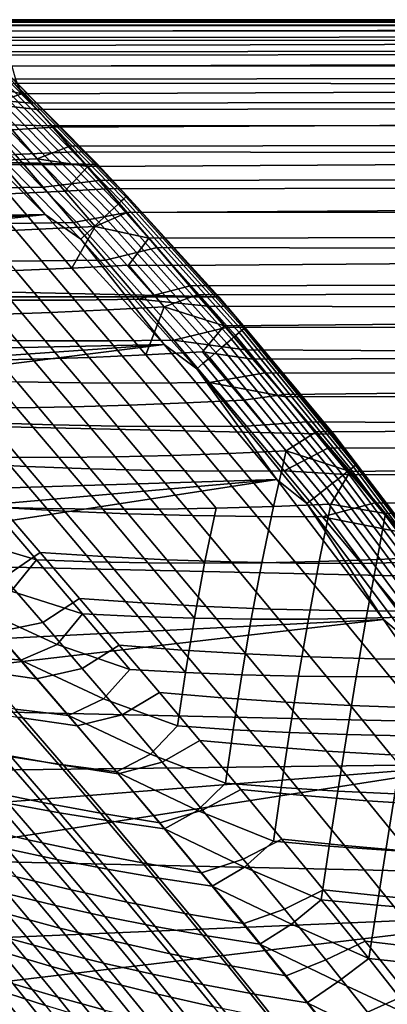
# Model space of a CAD drawing. Header units: metres. Extents: x -28 to 70, y -218 to 28.
# Tile 398 of 463: x 19.34 to 21.87, y 13.22 to 20. Entities that reach past the tile are written whole.
import ezdxf

# ---------------------------------------------------------------- set-up
doc = ezdxf.new("R2010")
doc.units = ezdxf.units.M
doc.layers.add('solid_10_261_432_XXX', color=7, linetype='CONTINUOUS')

msp = doc.modelspace()

# ---------------------------------------------------------------- linework, layer by layer
at = {"layer": 'solid_10_261_432_XXX'}
for points in [[(18.921513, 19.991316, 113.410683), (18.914127, 20, 114), (54.200001, 20, 114), (69.439003, 19.991646, 113.421959)], [(18.914127, 20, 114), (18.918545, 19.995291, 114.43396), (54.200001, 20, 114)], [(18.918545, 19.995291, 114.43396), (18.931341, 19.980947, 114.872757), (54.200001, 20, 114)], [(18.952547, 19.956648, 115.316139), (54.200001, 19.977346, 114.951637), (54.200001, 20, 114), (18.931341, 19.980947, 114.872757)], [(18.944559, 19.965166, 112.820099), (18.921513, 19.991316, 113.410683), (69.439003, 19.991646, 113.421959), (69.439003, 19.940599, 112.459717)], [(18.983337, 19.921349, 112.228035), (18.944559, 19.965166, 112.820099), (69.439003, 19.940599, 112.459717)], [(18.952547, 19.956648, 115.316139), (18.982471, 19.922119, 115.76329), (54.200001, 19.977346, 114.951637)], [(19.023165, 19.877144, 116.213402), (54.200001, 19.909439, 115.901123), (54.200001, 19.977346, 114.951637), (18.982471, 19.922119, 115.76329)], [(19.038044, 19.859585, 111.634224), (18.983337, 19.921349, 112.228035), (69.439003, 19.940599, 112.459717), (69.439003, 19.843267, 111.50106)], [(-19.876873, 19.004206, -5), (-19.004232, 19.87685, -5), (19.876873, 19.004206, -5)], [(-19.004232, 19.87685, -5), (19.004232, 19.87685, -5), (19.876873, 19.004206, -5)], [(19.004221, 19.876862, -0.5), (19.876856, 19.004225, -0.5), (19.876873, 19.004206, -5), (19.004232, 19.87685, -5)], [(19.226654, 19.656797, -0.440391), (19.876856, 19.004225, -0.5), (19.004221, 19.876862, -0.5)], [(19.023165, 19.877144, 116.213402), (19.074106, 19.821499, 116.666115), (54.200001, 19.909439, 115.901123)], [(19.10894, 19.77952, 111.038483), (19.038044, 19.859585, 111.634224), (69.439003, 19.843267, 111.50106)], [(19.168709, 19.755972, 117.114731), (54.200001, 19.796429, 116.846298), (54.200001, 19.909439, 115.901123), (19.074106, 19.821499, 116.666115)], [(19.196272, 19.680758, 110.440819), (19.10894, 19.77952, 111.038483), (69.439003, 19.843267, 111.50106), (69.439003, 19.699875, 110.548203)], [(19.168709, 19.755972, 117.114731), (19.28476, 19.680201, 117.562263), (54.200001, 19.796429, 116.846298)], [(19.3095, 19.590624, 118.025848), (54.200001, 19.638575, 117.785027), (54.200001, 19.796429, 116.846298), (19.28476, 19.680201, 117.562263)], [(19.300121, 19.562906, 109.841553), (19.196272, 19.680758, 110.440819), (69.439003, 19.699875, 110.548203), (69.439003, 19.510754, 109.603355)], [(19.219088, 19.649063, -0.380929), (20.069422, 18.779707, -0.380929), (20.07732, 18.787098, -0.440391), (19.226654, 19.656797, -0.440391)], [(20.07732, 18.787098, -0.440391), (19.876856, 19.004225, -0.5), (19.226654, 19.656797, -0.440391)], [(19.002386, 19.572245, 118.112572), (19.353411, 19.490217, 118.486801), (19.3095, 19.590624, 118.025848)], [(20.015472, 18.729225, -0.216316), (19.167427, 19.596245, -0.216316), (19.14139, 19.569626, -0.16871), (19.988283, 18.703783, -0.16871)], [(20.038269, 18.750557, -0.268066), (19.189257, 19.618565, -0.268066), (19.167427, 19.596245, -0.216316), (20.015472, 18.729225, -0.216316)], [(20.056339, 18.767466, -0.323206), (19.206562, 19.636257, -0.323206), (19.189257, 19.618565, -0.268066), (20.038269, 18.750557, -0.268066)], [(19.206562, 19.636257, -0.323206), (20.056339, 18.767466, -0.323206), (20.069422, 18.779707, -0.380929), (19.219088, 19.649063, -0.380929)], [(19.3095, 19.590624, 118.025848), (19.353411, 19.490217, 118.486801), (54.200001, 19.638575, 117.785027)], [(19.460899, 19.380955, 118.937469), (54.200001, 19.436232, 118.715179), (54.200001, 19.638575, 117.785027), (19.353411, 19.490217, 118.486801)], [(18.972549, 19.463816, 109.403297), (19.300121, 19.562906, 109.841553), (19.420679, 19.425592, 109.24118)], [(19.002386, 19.572245, 118.112572), (19.134817, 19.418213, 118.787529), (19.353411, 19.490217, 118.486801)], [(19.9571, 18.674603, -0.125945), (19.111525, 19.539095, -0.125945), (19.078272, 19.505096, -0.088645), (19.922375, 18.642111, -0.088645)], [(19.988283, 18.703783, -0.16871), (19.14139, 19.569626, -0.16871), (19.111525, 19.539095, -0.125945), (19.9571, 18.674603, -0.125945)], [(19.420679, 19.425592, 109.24118), (19.300121, 19.562906, 109.841553), (69.439003, 19.510754, 109.603355)], [(18.658464, 19.515678), (11.450283, 18.785393), (11.894093, 18.507582), (19.515234, 18.658928)], [(18.921669, 19.34499, -0.003646), (18.658464, 19.515678), (19.515234, 18.658928)], [(18.972549, 19.463816, 109.403297), (19.420679, 19.425592, 109.24118), (19.558222, 19.268492, 108.640411), (19.130283, 19.279177, 108.678894)], [(19.884617, 18.606779, -0.057356), (19.042114, 19.46813, -0.057356), (19.003582, 19.428736, -0.032535), (19.844379, 18.569128, -0.032535)], [(19.922375, 18.642111, -0.088645), (19.078272, 19.505096, -0.088645), (19.042114, 19.46813, -0.057356), (19.884617, 18.606779, -0.057356)], [(19.134817, 19.418213, 118.787529), (19.460899, 19.380955, 118.937469), (19.353411, 19.490217, 118.486801)], [(19.558222, 19.268492, 108.640411), (19.420679, 19.425592, 109.24118), (69.439003, 19.510754, 109.603355), (69.439003, 19.276342, 108.668709)], [(19.80225, 18.529705, -0.014544), (18.963236, 19.387487, -0.014544), (18.921669, 19.34499, -0.003646), (19.758842, 18.489086, -0.003646)], [(19.844379, 18.569128, -0.032535), (19.003582, 19.428736, -0.032535), (18.963236, 19.387487, -0.014544), (19.80225, 18.529705, -0.014544)], [(19.134817, 19.418213, 118.787529), (19.287285, 19.241173, 119.456909), (19.569733, 19.26096, 119.386604), (19.460899, 19.380955, 118.937469)], [(19.460899, 19.380955, 118.937469), (19.569733, 19.26096, 119.386604), (54.200001, 19.436232, 118.715179)], [(19.684254, 19.130281, 119.833725), (54.200001, 19.189859, 119.634651), (54.200001, 19.436232, 118.715179), (19.569733, 19.26096, 119.386604)], [(19.758842, 18.489086, -0.003646), (18.921669, 19.34499, -0.003646), (19.515234, 18.658928)], [(19.3071, 19.072535, 107.977089), (19.130283, 19.279177, 108.678894), (19.558222, 19.268492, 108.640411), (19.713058, 19.091187, 108.039581)], [(19.45923, 19.041607, 120.119194), (19.684254, 19.130281, 119.833725), (19.569733, 19.26096, 119.386604), (19.287285, 19.241173, 119.456909)], [(19.713058, 19.091187, 108.039581), (19.558222, 19.268492, 108.640411), (69.439003, 19.276342, 108.668709), (69.439003, 18.997185, 107.746445)], [(18.901724, 19.227205, 119.517166), (19.072756, 19.025597, 120.182961), (19.45923, 19.041607, 120.119194), (19.287285, 19.241173, 119.456909)], [(19.684254, 19.130281, 119.833725), (19.807051, 18.988941, 120.278542), (54.200001, 19.189859, 119.634651)], [(19.93816, 18.836464, 120.722176), (54.200001, 18.900017, 120.541359), (54.200001, 19.189859, 119.634651), (19.807051, 18.988941, 120.278542)], [(19.45923, 19.041607, 120.119194), (19.807051, 18.988941, 120.278542), (19.684254, 19.130281, 119.833725)], [(19.066545, 18.841072, 107.265953), (18.87571, 19.067314, 107.945358), (19.3071, 19.072535, 107.977089), (19.500692, 18.846371, 107.299805)], [(19.500692, 18.846371, 107.299805), (19.3071, 19.072535, 107.977089), (19.713058, 19.091187, 108.039581), (19.885538, 18.893141, 107.438812)], [(19.885538, 18.893141, 107.438812), (19.713058, 19.091187, 108.039581), (69.439003, 18.997185, 107.746445)], [(-20.709469, 18.093311, -5), (-19.876873, 19.004206, -5), (20.709469, 18.093311, -5)], [(-19.876873, 19.004206, -5), (19.876873, 19.004206, -5), (20.709469, 18.093311, -5)], [(19.072756, 19.025597, 120.182961), (19.262796, 18.802156, 120.838959), (19.650087, 18.820002, 120.772842), (19.45923, 19.041607, 120.119194)], [(19.45923, 19.041607, 120.119194), (19.650087, 18.820002, 120.772842), (19.807051, 18.988941, 120.278542)], [(19.650087, 18.820002, 120.772842), (19.93816, 18.836464, 120.722176), (19.807051, 18.988941, 120.278542)], [(19.876856, 19.004225, -0.5), (20.709463, 18.093317, -0.5), (20.709469, 18.093311, -5), (19.876873, 19.004206, -5)], [(20.07732, 18.787098, -0.440391), (20.709463, 18.093317, -0.5), (19.876856, 19.004225, -0.5)], [(20.076035, 18.673742, 106.838203), (19.885538, 18.893141, 107.438812), (69.439003, 18.997185, 107.746445), (69.439003, 18.673933, 106.838699)], [(19.272085, 18.59796, 106.613098), (19.066545, 18.841072, 107.265953), (19.500692, 18.846371, 107.299805), (19.708721, 18.603197, 106.648659)], [(19.708721, 18.603197, 106.648659), (19.500692, 18.846371, 107.299805), (19.885538, 18.893141, 107.438812), (20.076035, 18.673742, 106.838203)], [(19.93816, 18.836464, 120.722176), (20.07793, 18.672565, 121.164864), (54.200001, 18.900017, 120.541359)], [(20.227516, 18.496632, 121.607536), (54.200001, 18.567358, 121.43325), (54.200001, 18.900017, 120.541359), (20.07793, 18.672565, 121.164864)], [(18.875641, 18.786165, 120.913567), (19.083639, 18.540257, 121.560913), (19.471365, 18.55722, 121.484177), (19.262796, 18.802156, 120.838959)], [(19.262796, 18.802156, 120.838959), (19.471365, 18.55722, 121.484177), (19.859467, 18.576578, 121.416855), (19.650087, 18.820002, 120.772842)], [(19.859467, 18.576578, 121.416855), (20.07793, 18.672565, 121.164864), (19.93816, 18.836464, 120.722176), (19.650087, 18.820002, 120.772842)], [(20.056339, 18.767466, -0.323206), (20.866858, 17.861938, -0.323206), (20.880466, 17.873589, -0.380929), (20.069422, 18.779707, -0.380929)], [(20.069422, 18.779707, -0.380929), (20.880466, 17.873589, -0.380929), (20.888685, 17.880623, -0.440391), (20.07732, 18.787098, -0.440391)], [(20.888685, 17.880623, -0.440391), (20.709463, 18.093317, -0.5), (20.07732, 18.787098, -0.440391)], [(20.824339, 17.825542, -0.216316), (20.015472, 18.729225, -0.216316), (19.988283, 18.703783, -0.16871), (20.796051, 17.801329, -0.16871)], [(20.848057, 17.845844, -0.268066), (20.038269, 18.750557, -0.268066), (20.015472, 18.729225, -0.216316), (20.824339, 17.825542, -0.216316)], [(20.866858, 17.861938, -0.323206), (20.056339, 18.767466, -0.323206), (20.038269, 18.750557, -0.268066), (20.848057, 17.845844, -0.268066)], [(19.515234, 18.658928), (11.894093, 18.507582), (12.331179, 18.219276)], [(19.515234, 18.658928), (12.331179, 18.219276), (12.761247, 17.920673)], [(19.515234, 18.658928), (12.761247, 17.920673), (13.184099, 17.611914), (20.332685, 17.764624)], [(19.758842, 18.489086, -0.003646), (19.515234, 18.658928), (20.332685, 17.764624)], [(19.928896, 18.345472, 106.025093), (19.708721, 18.603197, 106.648659), (20.076035, 18.673742, 106.838203), (20.284962, 18.432409, 106.238152)], [(19.859467, 18.576578, 121.416855), (20.227516, 18.496632, 121.607536), (20.07793, 18.672565, 121.164864)], [(20.727478, 17.74263, -0.088645), (19.922375, 18.642111, -0.088645), (19.884617, 18.606779, -0.057356), (20.688196, 17.709003, -0.057356)], [(20.763605, 17.773556, -0.125945), (19.9571, 18.674603, -0.125945), (19.922375, 18.642111, -0.088645), (20.727478, 17.74263, -0.088645)], [(20.796051, 17.801329, -0.16871), (19.988283, 18.703783, -0.16871), (19.9571, 18.674603, -0.125945), (20.763605, 17.773556, -0.125945)], [(20.284962, 18.432409, 106.238152), (20.076035, 18.673742, 106.838203), (69.439003, 18.673933, 106.838699), (69.439003, 18.307333, 105.947571)], [(19.051912, 18.338362, 105.940315), (18.835901, 18.595066, 106.567604), (19.272085, 18.59796, 106.613098), (19.490028, 18.34045, 105.988205)], [(19.490028, 18.34045, 105.988205), (19.272085, 18.59796, 106.613098), (19.708721, 18.603197, 106.648659), (19.928896, 18.345472, 106.025093)], [(19.471365, 18.55722, 121.484177), (19.698317, 18.290627, 122.118698), (19.859467, 18.576578, 121.416855)], [(19.698317, 18.290627, 122.118698), (20.087309, 18.31106, 122.051277), (20.227516, 18.496632, 121.607536), (19.859467, 18.576578, 121.416855)], [(20.688196, 17.709003, -0.057356), (19.884617, 18.606779, -0.057356), (19.844379, 18.569128, -0.032535), (20.646332, 17.673168, -0.032535)], [(19.083639, 18.540257, 121.560913), (19.309959, 18.273125, 122.196457), (19.698317, 18.290627, 122.118698), (19.471365, 18.55722, 121.484177)], [(20.602499, 17.635649, -0.014544), (19.80225, 18.529705, -0.014544), (19.758842, 18.489086, -0.003646), (20.557337, 17.596991, -0.003646)], [(20.646332, 17.673168, -0.032535), (19.844379, 18.569128, -0.032535), (19.80225, 18.529705, -0.014544), (20.602499, 17.635649, -0.014544)], [(20.227516, 18.496632, 121.607536), (20.387897, 18.308144, 122.050583), (54.200001, 18.567358, 121.43325)], [(20.559752, 18.106598, 122.494186), (54.200001, 18.19264, 122.308304), (54.200001, 18.567358, 121.43325), (20.387897, 18.308144, 122.050583)], [(20.557337, 17.596991, -0.003646), (19.758842, 18.489086, -0.003646), (20.332685, 17.764624)], [(20.087309, 18.31106, 122.051277), (20.387897, 18.308144, 122.050583), (20.227516, 18.496632, 121.607536)], [(20.159451, 18.075035, 105.428635), (19.928896, 18.345472, 106.025093), (20.284962, 18.432409, 106.238152), (20.512863, 18.168386, 105.638794)], [(20.512863, 18.168386, 105.638794), (20.284962, 18.432409, 106.238152), (69.439003, 18.307333, 105.947571)], [(19.278791, 18.069292, 105.340881), (19.051912, 18.338362, 105.940315), (19.490028, 18.34045, 105.988205), (19.718592, 18.07041, 105.390785)], [(19.718592, 18.07041, 105.390785), (19.490028, 18.34045, 105.988205), (19.928896, 18.345472, 106.025093), (20.159451, 18.075035, 105.428635)], [(19.698317, 18.290627, 122.118698), (19.943548, 18.002159, 122.742729), (20.33359, 18.023104, 122.67627), (20.087309, 18.31106, 122.051277)], [(20.087309, 18.31106, 122.051277), (20.33359, 18.023104, 122.67627), (20.559752, 18.106598, 122.494186), (20.387897, 18.308144, 122.050583)], [(20.634071, 18.027565, 105.339348), (20.512863, 18.168386, 105.638794), (69.439003, 18.307333, 105.947571), (69.439003, 17.898237, 105.075142)], [(18.922598, 18.258781, 122.284279), (19.166557, 17.970827, 122.909111), (19.554411, 17.984667, 122.820442), (19.309959, 18.273125, 122.196457)], [(19.309959, 18.273125, 122.196457), (19.554411, 17.984667, 122.820442), (19.943548, 18.002159, 122.742729), (19.698317, 18.290627, 122.118698)], [(20.159451, 18.075035, 105.428635), (20.512863, 18.168386, 105.638794), (20.634071, 18.027565, 105.339348)], [(20.559752, 18.106598, 122.494186), (20.745195, 17.891596, 122.938164), (54.200001, 18.19264, 122.308304)], [(20.943853, 17.662773, 123.38224), (54.200001, 17.776709, 123.164528), (54.200001, 18.19264, 122.308304), (20.745195, 17.891596, 122.938164)], [(20.33359, 18.023104, 122.67627), (20.745195, 17.891596, 122.938164), (20.559752, 18.106598, 122.494186)], [(-20.709469, 18.093311, -5), (21.500359, 17.145975, -5), (22.247959, 16.164106, -5), (-21.500359, 17.145975, -5)], [(-20.709469, 18.093311, -5), (20.709469, 18.093311, -5), (21.500359, 17.145975, -5)], [(19.075615, 17.793722, 104.703415), (18.840504, 18.071966, 105.279259), (19.278791, 18.069292, 105.340881), (19.515034, 17.789377, 104.7677)], [(19.515034, 17.789377, 104.7677), (19.278791, 18.069292, 105.340881), (19.718592, 18.07041, 105.390785), (19.956297, 17.789341, 104.819237)], [(19.956297, 17.789341, 104.819237), (19.718592, 18.07041, 105.390785), (20.159451, 18.075035, 105.428635), (20.398943, 17.793362, 104.857674)], [(20.398943, 17.793362, 104.857674), (20.159451, 18.075035, 105.428635), (20.634071, 18.027565, 105.339348), (20.760149, 17.880756, 105.040169)], [(20.709463, 18.093317, -0.5), (21.500364, 17.145971, -0.5), (21.500359, 17.145975, -5), (20.709469, 18.093311, -5)], [(20.888685, 17.880623, -0.440391), (21.500364, 17.145971, -0.5), (20.709463, 18.093317, -0.5)], [(18.780361, 17.960842, 123.008476), (19.041368, 17.65394, 123.6213), (19.427952, 17.66238, 123.521248), (19.166557, 17.970827, 122.909111)], [(19.166557, 17.970827, 122.909111), (19.427952, 17.66238, 123.521248), (19.816502, 17.675114, 123.432739), (19.554411, 17.984667, 122.820442)], [(19.554411, 17.984667, 122.820442), (19.816502, 17.675114, 123.432739), (20.206631, 17.691967, 123.356087), (19.943548, 18.002159, 122.742729)], [(19.943548, 18.002159, 122.742729), (20.206631, 17.691967, 123.356087), (20.33359, 18.023104, 122.67627)], [(20.206631, 17.691967, 123.356087), (20.59795, 17.712767, 123.291595), (20.745195, 17.891596, 122.938164), (20.33359, 18.023104, 122.67627)], [(20.760149, 17.880756, 105.040169), (20.634071, 18.027565, 105.339348), (69.439003, 17.898237, 105.075142)], [(20.891144, 17.727789, 104.741196), (20.760149, 17.880756, 105.040169), (69.439003, 17.898237, 105.075142), (69.439003, 17.447594, 104.223419)], [(20.398943, 17.793362, 104.857674), (20.760149, 17.880756, 105.040169), (20.891144, 17.727789, 104.741196)], [(20.59795, 17.712767, 123.291595), (20.943853, 17.662773, 123.38224), (20.745195, 17.891596, 122.938164)], [(21.617033, 16.906199, -0.268066), (20.848057, 17.845844, -0.268066), (20.824339, 17.825542, -0.216316), (21.59244, 16.886965, -0.216316)], [(21.636526, 16.921444, -0.323206), (20.866858, 17.861938, -0.323206), (20.848057, 17.845844, -0.268066), (21.617033, 16.906199, -0.268066)], [(20.866858, 17.861938, -0.323206), (21.636526, 16.921444, -0.323206), (21.650639, 16.93248, -0.380929), (20.880466, 17.873589, -0.380929)], [(20.880466, 17.873589, -0.380929), (21.650639, 16.93248, -0.380929), (21.659161, 16.939146, -0.440391), (20.888685, 17.880623, -0.440391)], [(21.659161, 16.939146, -0.440391), (21.500364, 17.145971, -0.5), (20.888685, 17.880623, -0.440391)], [(20.332685, 17.764624), (13.184099, 17.611914), (13.599509, 17.293159)], [(20.332685, 17.764624), (13.599509, 17.293159), (14.007183, 16.964634)], [(20.332685, 17.764624), (14.007183, 16.964634), (14.406925, 16.626499), (21.109222, 16.834509)], [(19.318779, 17.506313, 104.152634), (19.075615, 17.793722, 104.703415), (19.515034, 17.789377, 104.7677), (19.759136, 17.500128, 104.219154)], [(19.759136, 17.500128, 104.219154), (19.515034, 17.789377, 104.7677), (19.956297, 17.789341, 104.819237), (20.201679, 17.498735, 104.271927)], [(20.201679, 17.498735, 104.271927), (19.956297, 17.789341, 104.819237), (20.398943, 17.793362, 104.857674), (20.645929, 17.501909, 104.310562)], [(20.557337, 17.596991, -0.003646), (20.332685, 17.764624), (21.109222, 16.834509)], [(20.645929, 17.501909, 104.310562), (20.398943, 17.793362, 104.857674), (20.891144, 17.727789, 104.741196), (21.027077, 17.568527, 104.442444)], [(21.529467, 16.837715, -0.125945), (20.763605, 17.773556, -0.125945), (20.727478, 17.74263, -0.088645), (21.492006, 16.808418, -0.088645)], [(21.563108, 16.864025, -0.16871), (20.796051, 17.801329, -0.16871), (20.763605, 17.773556, -0.125945), (21.529467, 16.837715, -0.125945)], [(21.59244, 16.886965, -0.216316), (20.824339, 17.825542, -0.216316), (20.796051, 17.801329, -0.16871), (21.563108, 16.864025, -0.16871)], [(20.943853, 17.662773, 123.38224), (21.155403, 17.419714, 123.826172), (54.200001, 17.776709, 123.164528)], [(21.378256, 17.161827, 124.269943), (54.200001, 17.320509, 124), (54.200001, 17.776709, 123.164528), (21.155403, 17.419714, 123.826172)], [(19.816502, 17.675114, 123.432739), (20.094542, 17.346067, 124.031815), (20.485861, 17.361677, 123.957077), (20.206631, 17.691967, 123.356087)], [(20.206631, 17.691967, 123.356087), (20.485861, 17.361677, 123.957077), (20.878664, 17.381697, 123.895409), (20.59795, 17.712767, 123.291595)], [(20.59795, 17.712767, 123.291595), (20.878664, 17.381697, 123.895409), (21.155403, 17.419714, 123.826172), (20.943853, 17.662773, 123.38224)], [(21.451275, 16.776564, -0.057356), (20.688196, 17.709003, -0.057356), (20.646332, 17.673168, -0.032535), (21.407867, 16.742615, -0.032535)], [(21.492006, 16.808418, -0.088645), (20.727478, 17.74263, -0.088645), (20.688196, 17.709003, -0.057356), (21.451275, 16.776564, -0.057356)], [(21.027077, 17.568527, 104.442444), (20.891144, 17.727789, 104.741196), (69.439003, 17.447594, 104.223419)], [(19.041368, 17.65394, 123.6213), (19.317945, 17.328651, 124.219154), (19.705103, 17.335011, 124.119293), (19.427952, 17.66238, 123.521248)], [(19.427952, 17.66238, 123.521248), (19.705103, 17.335011, 124.119293), (20.094542, 17.346067, 124.031815), (19.816502, 17.675114, 123.432739)], [(21.362417, 16.707069, -0.014544), (20.602499, 17.635649, -0.014544), (20.557337, 17.596991, -0.003646), (21.31559, 16.670446, -0.003646)], [(21.407867, 16.742615, -0.032535), (20.646332, 17.673168, -0.032535), (20.602499, 17.635649, -0.014544), (21.362417, 16.707069, -0.014544)], [(21.31559, 16.670446, -0.003646), (20.557337, 17.596991, -0.003646), (21.109222, 16.834509)], [(20.645929, 17.501909, 104.310562), (21.027077, 17.568527, 104.442444), (21.167971, 17.402889, 104.144066)], [(21.167971, 17.402889, 104.144066), (21.027077, 17.568527, 104.442444), (69.439003, 17.447594, 104.223419)], [(19.130611, 17.224566, 103.542839), (18.88109, 17.517519, 104.072784), (19.318779, 17.506313, 104.152634), (19.568724, 17.210941, 103.625458)], [(19.568724, 17.210941, 103.625458), (19.318779, 17.506313, 104.152634), (19.759136, 17.500128, 104.219154), (20.009861, 17.202747, 103.693794)], [(20.009861, 17.202747, 103.693794), (19.759136, 17.500128, 104.219154), (20.201679, 17.498735, 104.271927), (20.453527, 17.199785, 103.747406)], [(20.453527, 17.199785, 103.747406), (20.201679, 17.498735, 104.271927), (20.645929, 17.501909, 104.310562), (20.899223, 17.20186, 103.785866)], [(20.899223, 17.20186, 103.785866), (20.645929, 17.501909, 104.310562), (21.167971, 17.402889, 104.144066), (21.313931, 17.230652, 103.845955)], [(21.173662, 17.031933, 124.485451), (21.378256, 17.161827, 124.269943), (21.155403, 17.419714, 123.826172), (20.878664, 17.381697, 123.895409)], [(21.313931, 17.230652, 103.845955), (21.167971, 17.402889, 104.144066), (69.439003, 17.447594, 104.223419), (69.439003, 16.956451, 103.394402)], [(20.094542, 17.346067, 124.031815), (20.386534, 16.999466, 124.615784), (20.779209, 17.013283, 124.54364), (20.485861, 17.361677, 123.957077)], [(20.485861, 17.361677, 123.957077), (20.779209, 17.013283, 124.54364), (21.173662, 17.031933, 124.485451), (20.878664, 17.381697, 123.895409)], [(18.93347, 17.327135, 124.331078), (19.22328, 16.988169, 124.912308), (19.60816, 16.986792, 124.800484), (19.317945, 17.328651, 124.219154)], [(19.317945, 17.328651, 124.219154), (19.60816, 16.986792, 124.800484), (19.996048, 16.990597, 124.701523), (19.705103, 17.335011, 124.119293)], [(19.705103, 17.335011, 124.119293), (19.996048, 16.990597, 124.701523), (20.386534, 16.999466, 124.615784), (20.094542, 17.346067, 124.031815)], [(21.378256, 17.161827, 124.269943), (21.611835, 16.888758, 124.713066), (54.200001, 17.320509, 124)], [(21.855061, 16.600391, 125.154686), (54.200001, 16.825071, 124.812813), (54.200001, 17.320509, 124), (21.611835, 16.888758, 124.713066)], [(18.951809, 16.94647, 102.936028), (18.696022, 17.24382, 103.446388), (19.130611, 17.224566, 103.542839), (19.386311, 16.924349, 103.035721)], [(19.386311, 16.924349, 103.035721), (19.130611, 17.224566, 103.542839), (19.568724, 17.210941, 103.625458), (19.824705, 16.908194, 103.120689)], [(21.158123, 16.893833, 103.282524), (20.899223, 17.20186, 103.785866), (21.313931, 17.230652, 103.845955), (21.464935, 17.051764, 103.548332)], [(21.464935, 17.051764, 103.548332), (21.313931, 17.230652, 103.845955), (69.439003, 16.956451, 103.394402)], [(19.824705, 16.908194, 103.120689), (19.568724, 17.210941, 103.625458), (20.009861, 17.202747, 103.693794), (20.266479, 16.897835, 103.190468)], [(20.266479, 16.897835, 103.190468), (20.009861, 17.202747, 103.693794), (20.453527, 17.199785, 103.747406), (20.711123, 16.893105, 103.244568)], [(20.711123, 16.893105, 103.244568), (20.453527, 17.199785, 103.747406), (20.899223, 17.20186, 103.785866), (21.158123, 16.893833, 103.282524)], [(21.173662, 17.031933, 124.485451), (21.611835, 16.888758, 124.713066), (21.378256, 17.161827, 124.269943)], [(-21.500359, 17.145975, -5), (22.247959, 16.164106, -5), (22.95075, 15.149687, -5), (-22.247959, 16.164106, -5)], [(21.500364, 17.145971, -0.5), (22.247965, 16.164097, -0.5), (22.247959, 16.164106, -5), (21.500359, 17.145975, -5)], [(21.659161, 16.939146, -0.440391), (22.247965, 16.164097, -0.5), (21.500364, 17.145971, -0.5)], [(20.386534, 16.999466, 124.615784), (20.690489, 16.637251, 125.182739), (21.084646, 16.648779, 125.113693), (20.779209, 17.013283, 124.54364)], [(20.779209, 17.013283, 124.54364), (21.084646, 16.648779, 125.113693), (21.173662, 17.031933, 124.485451)], [(21.084646, 16.648779, 125.113693), (21.480881, 16.665516, 125.059479), (21.611835, 16.888758, 124.713066), (21.173662, 17.031933, 124.485451)], [(21.158123, 16.893833, 103.282524), (21.464935, 17.051764, 103.548332), (21.62105, 16.866104, 103.251305)], [(21.62105, 16.866104, 103.251305), (21.464935, 17.051764, 103.548332), (69.439003, 16.956451, 103.394402)], [(18.841814, 16.994846, 125.036629), (19.142992, 16.645027, 125.599281), (19.524662, 16.634821, 125.474884), (19.22328, 16.988169, 124.912308)], [(19.213184, 16.642408, 102.447693), (18.951809, 16.94647, 102.936028), (19.386311, 16.924349, 103.035721), (19.647482, 16.617367, 102.550232)], [(19.22328, 16.988169, 124.912308), (19.524662, 16.634821, 125.474884), (19.91008, 16.630182, 125.363731), (19.60816, 16.986792, 124.800484)], [(19.60816, 16.986792, 124.800484), (19.91008, 16.630182, 125.363731), (20.298828, 16.631021, 125.26622), (19.996048, 16.990597, 124.701523)], [(19.996048, 16.990597, 124.701523), (20.298828, 16.631021, 125.26622), (20.690489, 16.637251, 125.182739), (20.386534, 16.999466, 124.615784)], [(21.782312, 16.673569, 102.954994), (21.62105, 16.866104, 103.251305), (69.439003, 16.956451, 103.394402), (69.439003, 16.425947, 102.589996)], [(19.647482, 16.617367, 102.550232), (19.386311, 16.924349, 103.035721), (19.824705, 16.908194, 103.120689), (20.086037, 16.598585, 102.637192)], [(20.086037, 16.598585, 102.637192), (19.824705, 16.908194, 103.120689), (20.266479, 16.897835, 103.190468), (20.528322, 16.585924, 102.708069)], [(20.528322, 16.585924, 102.708069), (20.266479, 16.897835, 103.190468), (20.711123, 16.893105, 103.244568), (20.973812, 16.579241, 102.762344)], [(20.973812, 16.579241, 102.762344), (20.711123, 16.893105, 103.244568), (21.158123, 16.893833, 103.282524), (21.421984, 16.578392, 102.799515)], [(21.421984, 16.578392, 102.799515), (21.158123, 16.893833, 103.282524), (21.62105, 16.866104, 103.251305), (21.782312, 16.673569, 102.954994)], [(21.480881, 16.665516, 125.059479), (21.855061, 16.600391, 125.154686), (21.611835, 16.888758, 124.713066)], [(22.318274, 15.915331, -0.216316), (21.59244, 16.886965, -0.216316), (21.563108, 16.864025, -0.16871), (22.287956, 15.893711, -0.16871)], [(22.343693, 15.933457, -0.268066), (21.617033, 16.906199, -0.268066), (21.59244, 16.886965, -0.216316), (22.318274, 15.915331, -0.216316)], [(22.363842, 15.947826, -0.323206), (21.636526, 16.921444, -0.323206), (21.617033, 16.906199, -0.268066), (22.343693, 15.933457, -0.268066)], [(21.636526, 16.921444, -0.323206), (22.363842, 15.947826, -0.323206), (22.378428, 15.958227, -0.380929), (21.650639, 16.93248, -0.380929)], [(22.387236, 15.964509, -0.440391), (21.659161, 16.939146, -0.440391), (21.650639, 16.93248, -0.380929), (22.378428, 15.958227, -0.380929)], [(22.387236, 15.964509, -0.440391), (22.247965, 16.164097, -0.5), (21.659161, 16.939146, -0.440391)], [(21.109222, 16.834509), (14.406925, 16.626499), (14.798537, 16.278921)], [(21.109222, 16.834509), (14.798537, 16.278921), (15.181741, 15.922145)], [(21.109222, 16.834509), (15.181741, 15.922145), (15.556339, 15.556359), (21.843227, 15.870522)], [(21.31559, 16.670446, -0.003646), (21.109222, 16.834509), (21.843227, 15.870522)], [(22.253183, 15.868915, -0.125945), (21.529467, 16.837715, -0.125945), (21.492006, 16.808418, -0.088645), (22.214464, 15.841304, -0.088645)], [(22.287956, 15.893711, -0.16871), (21.563108, 16.864025, -0.16871), (21.529467, 16.837715, -0.125945), (22.253183, 15.868915, -0.125945)], [(21.855061, 16.600391, 125.154686), (22.107264, 16.296843, 125.593658), (54.200001, 16.825071, 124.812813)], [(22.127495, 15.779285, -0.032535), (21.407867, 16.742615, -0.032535), (21.362417, 16.707069, -0.014544), (22.080517, 15.745786, -0.014544)], [(22.172363, 15.811281, -0.057356), (21.451275, 16.776564, -0.057356), (21.407867, 16.742615, -0.032535), (22.127495, 15.779285, -0.032535)], [(22.214464, 15.841304, -0.088645), (21.492006, 16.808418, -0.088645), (21.451275, 16.776564, -0.057356), (22.172363, 15.811281, -0.057356)], [(22.080517, 15.745786, -0.014544), (21.362417, 16.707069, -0.014544), (21.31559, 16.670446, -0.003646), (22.032116, 15.71127, -0.003646)], [(21.421984, 16.578392, 102.799515), (21.782312, 16.673569, 102.954994), (21.94866, 16.474131, 102.659676)], [(21.94866, 16.474131, 102.659676), (21.782312, 16.673569, 102.954994), (69.439003, 16.425947, 102.589996)], [(19.229286, 16.160629, 101.559212), (18.964293, 16.466108, 102.008377), (19.213184, 16.642408, 102.447693), (19.479424, 16.332115, 101.980156)], [(18.969761, 16.425604, 126.097198), (19.453724, 16.282833, 126.141449), (19.142992, 16.645027, 125.599281)], [(19.142992, 16.645027, 125.599281), (19.453724, 16.282833, 126.141449), (19.835709, 16.268839, 126.017418), (19.524662, 16.634821, 125.474884)], [(19.479424, 16.332115, 101.980156), (19.213184, 16.642408, 102.447693), (19.647482, 16.617367, 102.550232), (19.91342, 16.304119, 102.085182)], [(19.524662, 16.634821, 125.474884), (19.835709, 16.268839, 126.017418), (20.221769, 16.260639, 125.907341), (19.91008, 16.630182, 125.363731)], [(19.91342, 16.304119, 102.085182), (19.647482, 16.617367, 102.550232), (20.086037, 16.598585, 102.637192), (20.352032, 16.282635, 102.173805)], [(19.91008, 16.630182, 125.363731), (20.221769, 16.260639, 125.907341), (20.611479, 16.258167, 125.811661), (20.298828, 16.631021, 125.26622)], [(20.298828, 16.631021, 125.26622), (20.611479, 16.258167, 125.811661), (20.690489, 16.637251, 125.182739)], [(20.611479, 16.258167, 125.811661), (21.004414, 16.261362, 125.730797), (21.084646, 16.648779, 125.113693), (20.690489, 16.637251, 125.182739)], [(21.004414, 16.261362, 125.730797), (21.400148, 16.270159, 125.665176), (21.480881, 16.665516, 125.059479), (21.084646, 16.648779, 125.113693)], [(22.032116, 15.71127, -0.003646), (21.31559, 16.670446, -0.003646), (21.843227, 15.870522)], [(21.400148, 16.270159, 125.665176), (21.798252, 16.284491, 125.615227), (21.855061, 16.600391, 125.154686), (21.480881, 16.665516, 125.059479)], [(20.352032, 16.282635, 102.173805), (20.086037, 16.598585, 102.637192), (20.528322, 16.585924, 102.708069), (20.794716, 16.267546, 102.245483)], [(20.794716, 16.267546, 102.245483), (20.528322, 16.585924, 102.708069), (20.973812, 16.579241, 102.762344), (21.240936, 16.258738, 102.299675)], [(21.240936, 16.258738, 102.299675), (20.973812, 16.579241, 102.762344), (21.421984, 16.578392, 102.799515), (21.690155, 16.256094, 102.335831)], [(21.690155, 16.256094, 102.335831), (21.421984, 16.578392, 102.799515), (21.94866, 16.474131, 102.659676), (22.120071, 16.267761, 102.36557)], [(21.798252, 16.284491, 125.615227), (22.107264, 16.296843, 125.593658), (21.855061, 16.600391, 125.154686)], [(18.703686, 16.328457, 126.42971), (19.279692, 16.067232, 126.615509), (19.453724, 16.282833, 126.141449), (18.969761, 16.425604, 126.097198)], [(19.497862, 15.849878, 101.128448), (19.229286, 16.160629, 101.559212), (19.479424, 16.332115, 101.980156), (19.749804, 16.016075, 101.532181)], [(19.279692, 16.067232, 126.615509), (19.772121, 15.909944, 126.661903), (19.453724, 16.282833, 126.141449)], [(19.453724, 16.282833, 126.141449), (19.772121, 15.909944, 126.661903), (20.15451, 15.891977, 126.538506), (19.835709, 16.268839, 126.017418)], [(19.749804, 16.016075, 101.532181), (19.479424, 16.332115, 101.980156), (19.91342, 16.304119, 102.085182), (20.183422, 15.985106, 101.639366)], [(19.835709, 16.268839, 126.017418), (20.15451, 15.891977, 126.538506), (20.541296, 15.879981, 126.429756), (20.221769, 16.260639, 125.907341)], [(20.183422, 15.985106, 101.639366), (19.91342, 16.304119, 102.085182), (20.352032, 16.282635, 102.173805), (20.622002, 15.960856, 101.72937)], [(20.622002, 15.960856, 101.72937), (20.352032, 16.282635, 102.173805), (20.794716, 16.267546, 102.245483), (21.064991, 15.943233, 101.801605)], [(21.064991, 15.943233, 101.801605), (20.794716, 16.267546, 102.245483), (21.240936, 16.258738, 102.299675), (21.511839, 15.932145, 101.855492)], [(20.932043, 15.873917, 126.336128), (21.326317, 15.87374, 126.258057), (21.400148, 16.270159, 125.665176), (21.004414, 16.261362, 125.730797)], [(21.326317, 15.87374, 126.258057), (21.723684, 15.879414, 126.196014), (21.798252, 16.284491, 125.615227), (21.400148, 16.270159, 125.665176)], [(21.961994, 15.927502, 101.890457), (21.690155, 16.256094, 102.335831), (22.120071, 16.267761, 102.36557), (22.296535, 16.05439, 102.072868)], [(21.723684, 15.879414, 126.196014), (22.123711, 15.890895, 126.150452), (22.107264, 16.296843, 125.593658), (21.798252, 16.284491, 125.615227)], [(20.221769, 16.260639, 125.907341), (20.541296, 15.879981, 126.429756), (20.611479, 16.258167, 125.811661)], [(20.541296, 15.879981, 126.429756), (20.932043, 15.873917, 126.336128), (21.004414, 16.261362, 125.730797), (20.611479, 16.258167, 125.811661)], [(21.511839, 15.932145, 101.855492), (21.240936, 16.258738, 102.299675), (21.690155, 16.256094, 102.335831), (21.961994, 15.927502, 101.890457)], [(-22.247959, 16.164106, -5), (22.95075, 15.149687, -5), (23.60734, 14.104733, -5), (-22.95075, 15.149687, -5)], [(19.175375, 15.783559, 100.833038), (18.899654, 16.09853, 101.268562), (19.229286, 16.160629, 101.559212), (19.497862, 15.849878, 101.128448)], [(19.022257, 15.96395, 126.950821), (19.595753, 15.699694, 127.111946), (19.772121, 15.909944, 126.661903), (19.279692, 16.067232, 126.615509)], [(18.65563, 16.000006, 127.115372), (18.980291, 15.630908, 127.614197), (19.346436, 15.590513, 127.448647), (19.022257, 15.96395, 126.950821)], [(19.76931, 15.534295, 100.714897), (19.497862, 15.849878, 101.128448), (19.749804, 16.016075, 101.532181), (20.023598, 15.694768, 101.102531)], [(20.023598, 15.694768, 101.102531), (19.749804, 16.016075, 101.532181), (20.183422, 15.985106, 101.639366), (20.456781, 15.660827, 101.211601)], [(19.022257, 15.96395, 126.950821), (19.346436, 15.590513, 127.448647), (19.595753, 15.699694, 127.111946)], [(20.456781, 15.660827, 101.211601), (20.183422, 15.985106, 101.639366), (20.622002, 15.960856, 101.72937), (20.895262, 15.633766, 101.302734)], [(20.895262, 15.633766, 101.302734), (20.622002, 15.960856, 101.72937), (21.064991, 15.943233, 101.801605), (21.338478, 15.613516, 101.37532)], [(21.338478, 15.613516, 101.37532), (21.064991, 15.943233, 101.801605), (21.511839, 15.932145, 101.855492), (21.785862, 15.600008, 101.428734)], [(21.785862, 15.600008, 101.428734), (21.511839, 15.932145, 101.855492), (21.961994, 15.927502, 101.890457), (22.236855, 15.593172, 101.462379)], [(21.843227, 15.870522), (15.556339, 15.556359), (15.922154, 15.181733)], [(21.843227, 15.870522), (15.922154, 15.181733), (16.278936, 14.798521), (22.533245, 14.87457)], [(19.595753, 15.699694, 127.111946), (20.096296, 15.528039, 127.159431), (19.772121, 15.909944, 126.661903)], [(19.772121, 15.909944, 126.661903), (20.096296, 15.528039, 127.159431), (20.47916, 15.505985, 127.036797), (20.15451, 15.891977, 126.538506)], [(20.15451, 15.891977, 126.538506), (20.47916, 15.505985, 127.036797), (20.541296, 15.879981, 126.429756)], [(20.47916, 15.505985, 127.036797), (20.866726, 15.490029, 126.929474), (20.932043, 15.873917, 126.336128), (20.541296, 15.879981, 126.429756)], [(20.866726, 15.490029, 126.929474), (21.258553, 15.48015, 126.837929), (21.326317, 15.87374, 126.258057), (20.932043, 15.873917, 126.336128)], [(21.258553, 15.48015, 126.837929), (21.6542, 15.476329, 126.762672), (21.723684, 15.879414, 126.196014), (21.326317, 15.87374, 126.258057)], [(21.6542, 15.476329, 126.762672), (22.053223, 15.478545, 126.704178), (22.123711, 15.890895, 126.150452), (21.723684, 15.879414, 126.196014)], [(22.032116, 15.71127, -0.003646), (21.843227, 15.870522), (22.533245, 14.87457)], [(19.041384, 15.521711, 100.252525), (18.761435, 15.83846, 100.673897), (19.175375, 15.783559, 100.833038), (19.453823, 15.463634, 100.41523)], [(19.453823, 15.463634, 100.41523), (19.175375, 15.783559, 100.833038), (19.497862, 15.849878, 101.128448), (19.76931, 15.534295, 100.714897)], [(19.346436, 15.590513, 127.448647), (19.916187, 15.324476, 127.585838), (20.096296, 15.528039, 127.159431), (19.595753, 15.699694, 127.111946)], [(20.043045, 15.214149, 100.317383), (19.76931, 15.534295, 100.714897), (20.023598, 15.694768, 101.102531), (20.300089, 15.368669, 100.689987)], [(20.300089, 15.368669, 100.689987), (20.023598, 15.694768, 101.102531), (20.456781, 15.660827, 101.211601), (20.732801, 15.331773, 100.80069)], [(20.732801, 15.331773, 100.80069), (20.456781, 15.660827, 101.211601), (20.895262, 15.633766, 101.302734), (21.171133, 15.301872, 100.892746)], [(18.980291, 15.630908, 127.614197), (19.308683, 15.254216, 128.089432), (19.674408, 15.209598, 127.923004), (19.346436, 15.590513, 127.448647)], [(19.346436, 15.590513, 127.448647), (19.674408, 15.209598, 127.923004), (19.916187, 15.324476, 127.585838)], [(21.171133, 15.301872, 100.892746), (20.895262, 15.633766, 101.302734), (21.338478, 15.613516, 101.37532), (21.61451, 15.278918, 100.965515)], [(21.61451, 15.278918, 100.965515), (21.338478, 15.613516, 101.37532), (21.785862, 15.600008, 101.428734), (22.062355, 15.262863, 101.018341)], [(22.062355, 15.262863, 101.018341), (21.785862, 15.600008, 101.428734), (22.236855, 15.593172, 101.462379), (22.514091, 15.253659, 101.050583)], [(19.323589, 15.199849, 99.847977), (19.041384, 15.521711, 100.252525), (19.453823, 15.463634, 100.41523), (19.734547, 15.138757, 100.013916)], [(19.734547, 15.138757, 100.013916), (19.453823, 15.463634, 100.41523), (19.76931, 15.534295, 100.714897), (20.043045, 15.214149, 100.317383)], [(19.916187, 15.324476, 127.585838), (20.424358, 15.138756, 127.633636), (20.47916, 15.505985, 127.036797), (20.096296, 15.528039, 127.159431)], [(20.424358, 15.138756, 127.633636), (20.80772, 15.112594, 127.51178), (20.866726, 15.490029, 126.929474), (20.47916, 15.505985, 127.036797)], [(20.80772, 15.112594, 127.51178), (21.196075, 15.092604, 127.405838), (21.258553, 15.48015, 126.837929), (20.866726, 15.490029, 126.929474)], [(21.196075, 15.092604, 127.405838), (21.588976, 15.078785, 127.316322), (21.6542, 15.476329, 126.762672), (21.258553, 15.48015, 126.837929)], [(21.588976, 15.078785, 127.316322), (21.985973, 15.071134, 127.243759), (22.053223, 15.478545, 126.704178), (21.6542, 15.476329, 126.762672)], [(19.674408, 15.209598, 127.923004), (20.239262, 14.942992, 128.037491), (20.424358, 15.138756, 127.633636), (19.916187, 15.324476, 127.585838)], [(20.318964, 14.889031, 99.934845), (20.043045, 15.214149, 100.317383), (20.300089, 15.368669, 100.689987), (20.578852, 15.037827, 100.293388)], [(20.578852, 15.037827, 100.293388), (20.300089, 15.368669, 100.689987), (20.732801, 15.331773, 100.80069), (21.011066, 14.998016, 100.40551)], [(21.011066, 14.998016, 100.40551), (20.732801, 15.331773, 100.80069), (21.171133, 15.301872, 100.892746), (21.449207, 14.965272, 100.498322)], [(19.206999, 14.943055, 99.27327), (18.920778, 15.267871, 99.665596), (19.323589, 15.199849, 99.847977), (19.608036, 14.872246, 99.459099)], [(18.949652, 15.304835, 128.269562), (19.28075, 14.925792, 128.723114), (19.63909, 14.871201, 128.541687), (19.308683, 15.254216, 128.089432)], [(19.308683, 15.254216, 128.089432), (19.63909, 14.871201, 128.541687), (20.004406, 14.822577, 128.374451), (19.674408, 15.209598, 127.923004)], [(21.449207, 14.965272, 100.498322), (21.171133, 15.301872, 100.892746), (21.61451, 15.278918, 100.965515), (21.892689, 14.939563, 100.571144)], [(21.892689, 14.939563, 100.571144), (21.61451, 15.278918, 100.965515), (22.062355, 15.262863, 101.018341), (22.340921, 14.92086, 100.623299)], [(19.608036, 14.872246, 99.459099), (19.323589, 15.199849, 99.847977), (19.734547, 15.138757, 100.013916), (20.017536, 14.80833, 99.627968)], [(19.674408, 15.209598, 127.923004), (20.004406, 14.822577, 128.374451), (20.239262, 14.942992, 128.037491)], [(20.017536, 14.80833, 99.627968), (19.734547, 15.138757, 100.013916), (20.043045, 15.214149, 100.317383), (20.318964, 14.889031, 99.934845)], [(-22.95075, 15.149687, -5), (23.60734, 14.104733, -5), (24.216385, 13.031374, -5), (-23.60734, 14.104733, -5)], [(20.239262, 14.942992, 128.037491), (20.754412, 14.743688, 128.084915), (20.80772, 15.112594, 127.51178), (20.424358, 15.138756, 127.633636)], [(20.754412, 14.743688, 128.084915), (21.138227, 14.713511, 127.963776), (21.196075, 15.092604, 127.405838), (20.80772, 15.112594, 127.51178)], [(21.138227, 14.713511, 127.963776), (21.527311, 14.689534, 127.859108), (21.588976, 15.078785, 127.316322), (21.196075, 15.092604, 127.405838)], [(21.527311, 14.689534, 127.859108), (21.921207, 14.671768, 127.771477), (21.985973, 15.071134, 127.243759), (21.588976, 15.078785, 127.316322)], [(19.1054, 14.691588, 98.690163), (18.814926, 15.020604, 99.071289), (19.206999, 14.943055, 99.27327), (19.495443, 14.611577, 98.895752)], [(18.929777, 14.986226, 128.918076), (19.262207, 14.605299, 129.350967), (19.61219, 14.541327, 129.154312), (19.28075, 14.925792, 128.723114)], [(20.597082, 14.55836, 99.566284), (20.318964, 14.889031, 99.934845), (20.578852, 15.037827, 100.293388), (20.859873, 14.701705, 99.911674)], [(20.859873, 14.701705, 99.911674), (20.578852, 15.037827, 100.293388), (21.011066, 14.998016, 100.40551), (21.291563, 14.659054, 100.025047)], [(21.291563, 14.659054, 100.025047), (21.011066, 14.998016, 100.40551), (21.449207, 14.965272, 100.498322), (21.729467, 14.623496, 100.118477)], [(19.495443, 14.611577, 98.895752), (19.206999, 14.943055, 99.27327), (19.608036, 14.872246, 99.459099), (19.894747, 14.538228, 99.08474)], [(19.28075, 14.925792, 128.723114), (19.61219, 14.541327, 129.154312), (19.969803, 14.483121, 128.971634), (19.63909, 14.871201, 128.541687)], [(20.004406, 14.822577, 128.374451), (20.563244, 14.556641, 128.467377), (20.754412, 14.743688, 128.084915), (20.239262, 14.942992, 128.037491)], [(21.729467, 14.623496, 100.118477), (21.449207, 14.965272, 100.498322), (21.892689, 14.939563, 100.571144), (22.172991, 14.595017, 100.191269)], [(22.533245, 14.87457), (16.278936, 14.798521), (16.626482, 14.406945)], [(22.533245, 14.87457), (16.626482, 14.406945), (16.964634, 14.007185)], [(22.533245, 14.87457), (16.964634, 14.007185), (17.293175, 13.599487), (23.177908, 13.84863)], [(19.894747, 14.538228, 99.08474), (19.608036, 14.872246, 99.459099), (20.017536, 14.80833, 99.627968), (20.302811, 14.471708, 99.256287)], [(19.63909, 14.871201, 128.541687), (19.969803, 14.483121, 128.971634), (20.334663, 14.430821, 128.803558), (20.004406, 14.822577, 128.374451)], [(20.302811, 14.471708, 99.256287), (20.017536, 14.80833, 99.627968), (20.318964, 14.889031, 99.934845), (20.597082, 14.55836, 99.566284)], [(19.020027, 14.443465, 98.097839), (18.725117, 14.778095, 98.468781), (19.1054, 14.691588, 98.690163), (19.398062, 14.354909, 98.322952)], [(20.004406, 14.822577, 128.374451), (20.334663, 14.430821, 128.803558), (20.563244, 14.556641, 128.467377)], [(20.563244, 14.556641, 128.467377), (21.084562, 14.344425, 128.513702), (21.138227, 14.713511, 127.963776), (20.754412, 14.743688, 128.084915)], [(21.084562, 14.344425, 128.513702), (21.468723, 14.310443, 128.393143), (21.527311, 14.689534, 127.859108), (21.138227, 14.713511, 127.963776)], [(18.920233, 14.674905, 129.560913), (19.253153, 14.291666, 129.974533), (19.593836, 14.219111, 129.762512), (19.262207, 14.605299, 129.350967)], [(19.398062, 14.354909, 98.322952), (19.1054, 14.691588, 98.690163), (19.495443, 14.611577, 98.895752), (19.786131, 14.272738, 98.531876)], [(20.87742, 14.221552, 99.210663), (20.597082, 14.55836, 99.566284), (20.859873, 14.701705, 99.911674), (21.143171, 14.35972, 99.543816)], [(21.143171, 14.35972, 99.543816), (20.859873, 14.701705, 99.911674), (21.291563, 14.659054, 100.025047), (21.574301, 14.314339, 99.658287)], [(21.574301, 14.314339, 99.658287), (21.291563, 14.659054, 100.025047), (21.729467, 14.623496, 100.118477), (22.011921, 14.276034, 99.752235)], [(21.468723, 14.310443, 128.393143), (21.858402, 14.282641, 128.289581), (21.921207, 14.671768, 127.771477), (21.527311, 14.689534, 127.859108)], [(21.858402, 14.282641, 128.289581), (22.253141, 14.261045, 128.203583), (22.319458, 14.660227, 127.701416), (21.921207, 14.671768, 127.771477)], [(19.262207, 14.605299, 129.350967), (19.593836, 14.219111, 129.762512), (19.942772, 14.152081, 129.564178), (19.61219, 14.541327, 129.154312)], [(19.786131, 14.272738, 98.531876), (19.495443, 14.611577, 98.895752), (19.894747, 14.538228, 99.08474), (20.183741, 14.197126, 98.723747)], [(22.011921, 14.276034, 99.752235), (21.729467, 14.623496, 100.118477), (22.172991, 14.595017, 100.191269), (22.455418, 14.24481, 99.824936)], [(19.61219, 14.541327, 129.154312), (19.942772, 14.152081, 129.564178), (20.299582, 14.090718, 129.380188), (19.969803, 14.483121, 128.971634)], [(20.183741, 14.197126, 98.723747), (19.894747, 14.538228, 99.08474), (20.302811, 14.471708, 99.256287), (20.590391, 14.128247, 98.897751)], [(20.590391, 14.128247, 98.897751), (20.302811, 14.471708, 99.256287), (20.597082, 14.55836, 99.566284), (20.87742, 14.221552, 99.210663)], [(20.334663, 14.430821, 128.803558), (20.886538, 14.166677, 128.876068), (21.084562, 14.344425, 128.513702), (20.563244, 14.556641, 128.467377)], [(19.31707, 14.100104, 97.739876), (19.020027, 14.443465, 98.097839), (19.398062, 14.354909, 98.322952), (19.692928, 14.009846, 97.968445)], [(19.969803, 14.483121, 128.971634), (20.299582, 14.090718, 129.380188), (20.663887, 14.035167, 129.211197), (20.334663, 14.430821, 128.803558)], [(18.921101, 14.369601, 130.199585), (19.254578, 13.982305, 130.59581), (19.585051, 13.90214, 130.368347), (19.253153, 14.291666, 129.974533)], [(20.334663, 14.430821, 128.803558), (20.663887, 14.035167, 129.211197), (20.886538, 14.166677, 128.876068)], [(19.692928, 14.009846, 97.968445), (19.398062, 14.354909, 98.322952), (19.786131, 14.272738, 98.531876), (20.079084, 13.92584, 98.180435)], [(21.159996, 13.878028, 98.866966), (20.87742, 14.221552, 99.210663), (21.143171, 14.35972, 99.543816), (21.428761, 14.011292, 99.188766)], [(20.886538, 14.166677, 128.876068), (21.413422, 13.942014, 128.920761), (21.468723, 14.310443, 128.393143), (21.084562, 14.344425, 128.513702)], [(21.428761, 14.011292, 99.188766), (21.143171, 14.35972, 99.543816), (21.574301, 14.314339, 99.658287), (21.859295, 13.963322, 99.304222)], [(21.413422, 13.942014, 128.920761), (21.79776, 13.904545, 128.800583), (21.858402, 14.282641, 128.289581), (21.468723, 14.310443, 128.393143)], [(21.859295, 13.963322, 99.304222), (21.574301, 14.314339, 99.658287), (22.011921, 14.276034, 99.752235), (22.296572, 13.922377, 99.398621)], [(19.253153, 14.291666, 129.974533), (19.585051, 13.90214, 130.368347), (19.924377, 13.827222, 130.154251), (19.593836, 14.219111, 129.762512)], [(20.079084, 13.92584, 98.180435), (19.786131, 14.272738, 98.531876), (20.183741, 14.197126, 98.723747), (20.47504, 13.848268, 98.374992)], [(21.79776, 13.904545, 128.800583), (22.187851, 13.873195, 128.697876), (22.253141, 14.261045, 128.203583), (21.858402, 14.282641, 128.289581)], [(19.253548, 13.844782, 97.14576), (18.952005, 14.196437, 97.495575), (19.31707, 14.100104, 97.739876), (19.616268, 13.747269, 97.393623)], [(19.593836, 14.219111, 129.762512), (19.924377, 13.827222, 130.154251), (20.272182, 13.757699, 129.954193), (19.942772, 14.152081, 129.564178)], [(20.47504, 13.848268, 98.374992), (20.183741, 14.197126, 98.723747), (20.590391, 14.128247, 98.897751), (20.880299, 13.777305, 98.551247)], [(20.880299, 13.777305, 98.551247), (20.590391, 14.128247, 98.897751), (20.87742, 14.221552, 99.210663), (21.159996, 13.878028, 98.866966)], [(20.663887, 14.035167, 129.211197), (21.208471, 13.773337, 129.264694), (21.413422, 13.942014, 128.920761), (20.886538, 14.166677, 128.876068)], [(-23.60734, 14.104733, -5), (24.216385, 13.031374, -5), (24.776649, 11.93179, -5), (-24.216385, 13.031374, -5)], [(19.616268, 13.747269, 97.393623), (19.31707, 14.100104, 97.739876), (19.692928, 14.009846, 97.968445), (19.990026, 13.655677, 97.62542)], [(19.942772, 14.152081, 129.564178), (20.272182, 13.757699, 129.954193), (20.628088, 13.693718, 129.768814), (20.299582, 14.090718, 129.380188)], [(18.93334, 14.067571, 130.835938), (19.267561, 13.674073, 131.216721), (19.586935, 13.587407, 130.973846), (19.254578, 13.982305, 130.59581)], [(20.299582, 14.090718, 129.380188), (20.628088, 13.693718, 129.768814), (20.991716, 13.635427, 129.598785), (20.663887, 14.035167, 129.211197)], [(20.663887, 14.035167, 129.211197), (20.991716, 13.635427, 129.598785), (21.208471, 13.773337, 129.264694)], [(19.254578, 13.982305, 130.59581), (19.586935, 13.587407, 130.973846), (19.915754, 13.505692, 130.743958), (19.585051, 13.90214, 130.368347)], [(19.990026, 13.655677, 97.62542), (19.692928, 14.009846, 97.968445), (20.079084, 13.92584, 98.180435), (20.374325, 13.570187, 97.840271)], [(21.444824, 13.527205, 98.53418), (21.159996, 13.878028, 98.866966), (21.428761, 14.011292, 99.188766), (21.716656, 13.655839, 98.845482)], [(21.716656, 13.655839, 98.845482), (21.428761, 14.011292, 99.188766), (21.859295, 13.963322, 99.304222), (22.146557, 13.605458, 98.961845)], [(22.146557, 13.605458, 98.961845), (21.859295, 13.963322, 99.304222), (22.296572, 13.922377, 99.398621), (22.583431, 13.562012, 99.056656)], [(19.208466, 13.58637, 96.539925), (18.902365, 13.948034, 96.88269), (19.253548, 13.844782, 97.14576), (19.557163, 13.48251, 96.806648)], [(19.585051, 13.90214, 130.368347), (19.915754, 13.505692, 130.743958), (20.253639, 13.429074, 130.52774), (19.924377, 13.827222, 130.154251)], [(20.374325, 13.570187, 97.840271), (20.079084, 13.92584, 98.180435), (20.47504, 13.848268, 98.374992), (20.768667, 13.490979, 98.037315)], [(21.208471, 13.773337, 129.264694), (21.740574, 13.53645, 129.307465), (21.413422, 13.942014, 128.920761)], [(21.413422, 13.942014, 128.920761), (21.740574, 13.53645, 129.307465), (21.79776, 13.904545, 128.800583)], [(21.740574, 13.53645, 129.307465), (22.124901, 13.495909, 129.187454), (22.187851, 13.873195, 128.697876), (21.79776, 13.904545, 128.800583)], [(23.177908, 13.84863), (17.293175, 13.599487), (17.611902, 13.184114)], [(23.177908, 13.84863), (17.611902, 13.184114), (17.920666, 12.761259), (23.775867, 12.794847)], [(19.557163, 13.48251, 96.806648), (19.253548, 13.844782, 97.14576), (19.616268, 13.747269, 97.393623), (19.917629, 13.384221, 97.057854)], [(19.924377, 13.827222, 130.154251), (20.253639, 13.429074, 130.52774), (20.600208, 13.357704, 130.325867), (20.272182, 13.757699, 129.954193)], [(20.768667, 13.490979, 98.037315), (20.47504, 13.848268, 98.374992), (20.880299, 13.777305, 98.551247), (21.172552, 13.418236, 98.215675)], [(21.172552, 13.418236, 98.215675), (20.880299, 13.777305, 98.551247), (21.159996, 13.878028, 98.866966), (21.444824, 13.527205, 98.53418)], [(18.958008, 13.765541, 131.471893), (19.293095, 13.363501, 131.838989), (19.600512, 13.271536, 131.58078), (19.267561, 13.674073, 131.216721)], [(20.991716, 13.635427, 129.598785), (21.528782, 13.376423, 129.634628), (21.740574, 13.53645, 129.307465), (21.208471, 13.773337, 129.264694)], [(19.182409, 13.322286, 95.922394), (18.872038, 13.695622, 96.25856), (19.208466, 13.58637, 96.539925), (19.516239, 13.213028, 96.207481)], [(19.917629, 13.384221, 97.057854), (19.616268, 13.747269, 97.393623), (19.990026, 13.655677, 97.62542), (20.289362, 13.291685, 97.292671)], [(20.272182, 13.757699, 129.954193), (20.600208, 13.357704, 130.325867), (20.955086, 13.29173, 130.138992), (20.628088, 13.693718, 129.768814)], [(20.628088, 13.693718, 129.768814), (20.955086, 13.29173, 130.138992), (21.317892, 13.231299, 129.967834), (20.991716, 13.635427, 129.598785)], [(19.267561, 13.674073, 131.216721), (19.600512, 13.271536, 131.58078), (19.917955, 13.184214, 131.335159), (19.586935, 13.587407, 130.973846)], [(20.289362, 13.291685, 97.292671), (19.990026, 13.655677, 97.62542), (20.374325, 13.570187, 97.840271), (20.671862, 13.205083, 97.510208)], [(20.991716, 13.635427, 129.598785), (21.317892, 13.231299, 129.967834), (21.528782, 13.376423, 129.634628)], [(21.731926, 13.168502, 98.211273), (21.444824, 13.527205, 98.53418), (21.716656, 13.655839, 98.845482), (22.006876, 13.292779, 98.512917)], [(22.006876, 13.292779, 98.512917), (21.716656, 13.655839, 98.845482), (22.146557, 13.605458, 98.961845), (22.4361, 13.2402, 98.630142)], [(19.516239, 13.213028, 96.207481), (19.208466, 13.58637, 96.539925), (19.557163, 13.48251, 96.806648), (19.862562, 13.108989, 96.477638)], [(19.586935, 13.587407, 130.973846), (19.917955, 13.184214, 131.335159), (20.245039, 13.101681, 131.102814), (19.915754, 13.505692, 130.743958)], [(20.671862, 13.205083, 97.510208), (20.374325, 13.570187, 97.840271), (20.768667, 13.490979, 98.037315), (21.064629, 13.124595, 97.709595)], [(19.915754, 13.505692, 130.743958), (20.245039, 13.101681, 131.102814), (20.581385, 13.024084, 130.884399), (20.253639, 13.429074, 130.52774)], [(21.064629, 13.124595, 97.709595), (20.768667, 13.490979, 98.037315), (21.172552, 13.418236, 98.215675), (21.467161, 13.050402, 97.889938)], [(21.467161, 13.050402, 97.889938), (21.172552, 13.418236, 98.215675), (21.444824, 13.527205, 98.53418), (21.731926, 13.168502, 98.211273)], [(21.528782, 13.376423, 129.634628), (22.065718, 13.127613, 129.675278), (21.740574, 13.53645, 129.307465)], [(21.740574, 13.53645, 129.307465), (22.065718, 13.127613, 129.675278), (22.124901, 13.495909, 129.187454)], [(19.175507, 13.049935, 95.294022), (18.86154, 13.436529, 95.623322), (19.182409, 13.322286, 95.922394), (19.493698, 12.936307, 95.59684)], [(18.99608, 13.45996, 132.109085), (19.331703, 13.047201, 132.463409), (19.626371, 12.951119, 132.190079), (19.293095, 13.363501, 131.838989)], [(19.862562, 13.108989, 96.477638), (19.557163, 13.48251, 96.806648), (19.917629, 13.384221, 97.057854), (20.220873, 13.010345, 96.731987)], [(20.253639, 13.429074, 130.52774), (20.581385, 13.024084, 130.884399), (20.926607, 12.951571, 130.680618), (20.600208, 13.357704, 130.325867)], [(19.293095, 13.363501, 131.838989), (19.626371, 12.951119, 132.190079), (19.931641, 12.859369, 131.928894), (19.600512, 13.271536, 131.58078)], [(20.220873, 13.010345, 96.731987), (19.917629, 13.384221, 97.057854), (20.289362, 13.291685, 97.292671), (20.590666, 12.917274, 96.969635)], [(20.600208, 13.357704, 130.325867), (20.926607, 12.951571, 130.680618), (21.280327, 12.884287, 130.492172), (20.955086, 13.29173, 130.138992)], [(21.317892, 13.231299, 129.967834), (21.847206, 12.975713, 129.987274), (22.065718, 13.127613, 129.675278), (21.528782, 13.376423, 129.634628)], [(19.493698, 12.936307, 95.59684), (19.182409, 13.322286, 95.922394), (19.516239, 13.213028, 96.207481), (19.825071, 12.827494, 95.885399)], [(20.590666, 12.917274, 96.969635), (20.289362, 13.291685, 97.292671), (20.671862, 13.205083, 97.510208), (20.971437, 12.829952, 97.189697)], [(20.955086, 13.29173, 130.138992), (21.280327, 12.884287, 130.492172), (21.642159, 12.822378, 130.319717), (21.317892, 13.231299, 129.967834)], [(22.021238, 12.801371, 97.897408), (21.731926, 13.168502, 98.211273), (22.006876, 13.292779, 98.512917), (22.299427, 12.921535, 98.190048)], [(18.775354, 13.251281, 133.043243), (19.113592, 12.824533, 133.388901), (19.383497, 12.721955, 133.090164), (19.047955, 13.147377, 132.748093)], [(19.600512, 13.271536, 131.58078), (19.931641, 12.859369, 131.928894), (20.247129, 12.772096, 131.680542), (19.917955, 13.184214, 131.335159)], [(21.317892, 13.231299, 129.967834), (21.642159, 12.822378, 130.319717), (21.847206, 12.975713, 129.987274)]]:
    msp.add_3dface(points, dxfattribs=at)

doc.saveas('drawing.dxf')
